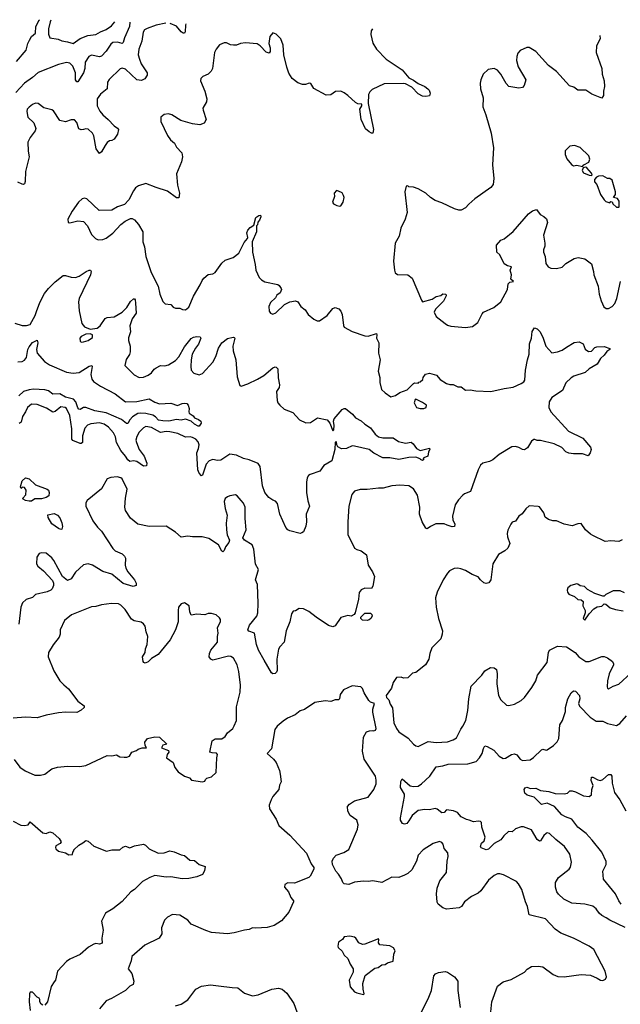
# Model space of a CAD drawing. Extents: x 1839239 to 1929705, y 762242 to 910352.
# Tile 423 of 429: x 1909152 to 1914449, y 899582 to 908264. Entities that reach past the tile are written whole.
import ezdxf

# ---------------------------------------------------------------- set-up
doc = ezdxf.new("R2010")
doc.units = 0

msp = doc.modelspace()

# ---------------------------------------------------------------- linework, layer by layer
at = {"layer": '0CON10XD'}
for points in [[(1910124, 908241.9), (1910120.8, 908205), (1910075.4, 908104.6), (1910065, 908062.5), (1910055, 908053.8), (1910014.5, 908064.5), (1909975, 908061.8), (1909955, 908048.2), (1909915, 907985.4), (1909875, 907942.1), (1909855, 907937.4), (1909785, 907950.3), (1909761.7, 907938.3), (1909731.1, 907888.9), (1909726.3, 907833.7), (1909715, 907796.2), (1909665, 907716.7), (1909655, 907716.2), (1909645.8, 907735), (1909645.6, 907795), (1909621.2, 907855), (1909595, 907880.5), (1909565.6, 907885.6), (1909495, 907868.5), (1909315, 907797.7), (1909266.5, 907753.5), (1909195, 907705.3), (1909117.6, 907622.4)], [(1909125, 907896.9), (1909210.7, 907995), (1909224.7, 908055), (1909238.2, 908085), (1909257.9, 908115), (1909290.6, 908145), (1909295, 908204.3), (1909325, 908260.5), (1909329.8, 908264.1)], [(1910441.2, 908233), (1910355, 908214.4), (1910275, 908186.9), (1910254, 908175), (1910240, 908155), (1910228.9, 908075), (1910202.1, 908005), (1910197.5, 907955), (1910207.7, 907915), (1910224.7, 907875), (1910275, 907794.2), (1910277, 907775), (1910255, 907743.9), (1910225, 907727.6), (1910184.8, 907734.8), (1910085, 907827.5), (1910055, 907835.6), (1910039.3, 907830.7), (1909942.1, 907737.9), (1909927.3, 907712.7), (1909924, 907655), (1909865, 907606.9), (1909836.5, 907565), (1909836.2, 907505), (1909857.6, 907457.6), (1909884.4, 907425), (1909932.7, 907385), (1909985, 907326.9), (1910015, 907307.5), (1910022.2, 907295), (1910013.5, 907255), (1909985, 907211.8), (1909965, 907198.9), (1909944.5, 907195.5), (1909925, 907180.8), (1909904.6, 907155.4), (1909875, 907098.8), (1909855, 907083.3), (1909827.8, 907125), (1909805, 907240), (1909795, 907262.5), (1909755, 907297.8), (1909735, 907301.4), (1909715.7, 907295.7), (1909695, 907292.5), (1909675, 907302.9), (1909655, 907356.2), (1909635, 907380), (1909605, 907380), (1909555, 907363.8), (1909505, 907373.8), (1909450.7, 907460.7), (1909435, 907470), (1909365, 907486.2), (1909316.7, 907525), (1909291.4, 907528.6), (1909265, 907516.2), (1909235, 907492), (1909219.2, 907475), (1909214.3, 907455), (1909223.8, 907405), (1909276.7, 907355), (1909294, 907305), (1909290, 907285), (1909245, 907226.2), (1909224.4, 907185), (1909227.5, 907105), (1909236.7, 907055), (1909204.4, 906925), (1909201.7, 906838.3), (1909195, 906817.5), (1909185, 906810), (1909175, 906812.5), (1909135, 906832.5)], [(1909428, 908261.4), (1909422.1, 908245), (1909407.3, 908182.7), (1909407.8, 908137.8), (1909417.5, 908105), (1909492.4, 908092.4), (1909525, 908078.2), (1909575, 908070), (1909625, 908052.9), (1909685, 908097.3), (1909753.9, 908123.9), (1909825, 908132.5), (1909865, 908158.1), (1909913.7, 908176.3), (1909960.7, 908209.3), (1909992.2, 908245.6)], [(1910618.7, 908228.1), (1910613.4, 908216.6), (1910612, 908158), (1910605, 908146.7), (1910595, 908146), (1910575, 908157.5), (1910535, 908207.5), (1910479.1, 908232)], [(1912263.4, 908182.1), (1912251.9, 908165), (1912248.1, 908135), (1912267.9, 908057.9), (1912298, 908005), (1912385, 907916.9), (1912525, 907822), (1912582.5, 907752.5), (1912625, 907731.9), (1912665, 907701.4), (1912725, 907675.8), (1912752.5, 907655), (1912763.3, 907643.3), (1912772.5, 907615), (1912767, 907593), (1912735, 907586.7), (1912705, 907591.2), (1912665, 907610), (1912610.4, 907670.4), (1912555, 907698.8), (1912535, 907702.7), (1912365, 907697.1), (1912261.9, 907648.1), (1912241.2, 907628.8), (1912227.5, 907605), (1912226.7, 907525), (1912273, 907297), (1912265, 907262.5), (1912255, 907262.5), (1912235, 907276.7), (1912201.2, 907301.2), (1912162.9, 907385), (1912152.5, 907475), (1912170, 907505), (1912168.3, 907518.3), (1912135, 907522.5), (1912115, 907533.3), (1912046.4, 907596.4), (1912015, 907620), (1911985, 907632.5), (1911938.3, 907631.7), (1911895, 907602.5), (1911855, 907600), (1911745, 907656.7), (1911720.7, 907700.7), (1911705, 907703.8), (1911671.7, 907691.7), (1911645, 907693.8), (1911605, 907708), (1911555, 907746.2), (1911525, 907791.2), (1911506.7, 907845), (1911482.9, 907955), (1911475, 908040), (1911454.2, 908095), (1911415, 908137.5), (1911385, 908147.5), (1911358.8, 908115), (1911350, 908055), (1911360, 908015), (1911360, 907985), (1911351.7, 907968.3), (1911325, 907978.8), (1911272.7, 908032.7), (1911245, 908050), (1911145, 908061.4), (1911100, 908055), (1911065, 908040.6), (1911038.3, 908038.3), (1911011.7, 908041.7), (1910975, 908060), (1910955, 908060), (1910915, 908043.3), (1910883.8, 908005), (1910870.8, 907975), (1910852, 907835), (1910841.2, 907808.8), (1910815, 907784), (1910765.9, 907764.1), (1910750, 907745), (1910746.7, 907725), (1910784.5, 907634.5), (1910802.9, 907565), (1910799.1, 907540.9), (1910768, 907485), (1910769.2, 907465), (1910798, 907385), (1910779.4, 907350.6), (1910742.1, 907337.9), (1910675, 907344.6), (1910574, 907374), (1910495, 907424.4), (1910465, 907433.1), (1910425, 907428.6), (1910396, 907405), (1910396, 907365), (1910455, 907242.5), (1910482.5, 907205), (1910516.7, 907175), (1910535, 907141.2), (1910581.2, 907091.2), (1910587.1, 907055), (1910580.3, 907009.7), (1910535.7, 906905), (1910543.2, 906805), (1910561.4, 906735), (1910555, 906692.5), (1910535, 906693.3), (1910455, 906752.9), (1910354.5, 906784.5), (1910265, 906820.8), (1910199.7, 906800.3), (1910175, 906782), (1910155, 906756.2), (1910115, 906676), (1910076.7, 906635), (1910015, 906614), (1909965, 906584), (1909852.3, 906582.3), (1909745, 906683.3), (1909725, 906690), (1909702.5, 906685), (1909670, 906655), (1909613.8, 906575), (1909577.5, 906505), (1909580, 906475), (1909595, 906472.5), (1909665, 906491.2), (1909715, 906483.3), (1909751.2, 906445), (1909768.6, 906408.6), (1909785, 906370), (1909820, 906335), (1909845, 906324.2), (1909885, 906325.6), (1909913.7, 906336.3), (1909975, 906380.8), (1910043, 906457), (1910081.7, 906488.3), (1910129.3, 906510.7), (1910145, 906510), (1910165, 906499.2), (1910198.7, 906458.7), (1910237.5, 906395), (1910239.2, 906305), (1910252.7, 906262.7), (1910264.2, 906175), (1910310.6, 906035), (1910372.7, 905915), (1910388.9, 905845), (1910415, 905780), (1910435, 905759.2), (1910483.8, 905753.8), (1910505, 905730), (1910525, 905721.2), (1910565, 905720), (1910587.7, 905707.7), (1910613.9, 905706.1), (1910645, 905730), (1910685.8, 905825), (1910744, 905925), (1910760, 905965), (1910775.7, 905984.3), (1910815, 906016), (1910855.6, 906024.4), (1910875, 906036), (1910935, 906116), (1910965, 906143.8), (1911035, 906166), (1911083.8, 906205), (1911131.7, 906298.3), (1911160, 906335), (1911163.3, 906345), (1911153.9, 906383.9), (1911165, 906407.5), (1911185, 906432.5), (1911218.3, 906451.7), (1911235, 906520), (1911261.7, 906538.3), (1911275, 906540), (1911277.5, 906525), (1911267.5, 906495), (1911251.7, 906478.3), (1911250, 906455), (1911240, 906445), (1911240, 906395), (1911203.6, 906306.4), (1911205.8, 906215), (1911230, 906105), (1911234.5, 906055), (1911265, 905992), (1911285, 905970.8), (1911313.8, 905953.8), (1911429.5, 905929.5), (1911441.7, 905921.7), (1911458, 905895), (1911461.2, 905885), (1911448.8, 905855), (1911421.2, 905835), (1911407.5, 905812.5), (1911365, 905770), (1911350, 905735), (1911351.4, 905695), (1911365, 905676.2), (1911385, 905668.8), (1911410.3, 905679.7), (1911487.7, 905752.3), (1911534.2, 905775.8), (1911585, 905784), (1911605.7, 905775.7), (1911631.2, 905735), (1911668.8, 905705), (1911695, 905663.3), (1911745, 905622.5), (1911775, 905610), (1911795, 905608.8), (1911865, 905656), (1911915, 905718.8), (1911935, 905726), (1911965.7, 905715.7), (1911983.8, 905695), (1911995.7, 905665.7), (1912007, 905567), (1912015, 905552.5), (1912085, 905513.3), (1912195, 905477.5), (1912226.2, 905473.8), (1912298.3, 905498.3), (1912302.5, 905485), (1912297.5, 905455), (1912320, 905415), (1912316.2, 905325), (1912332, 905265), (1912314, 905165), (1912328.3, 905108.3), (1912326.7, 905065), (1912343.6, 905003.6), (1912373.9, 904973.9), (1912425, 904940), (1912465, 904951.2), (1912505, 904976.2), (1912569.4, 905000.6), (1912625, 905056.7), (1912635, 905062.5), (1912665, 905060), (1912671.7, 905068.3), (1912685, 905070), (1912708.3, 905091.7), (1912711.7, 905108.3), (1912731.7, 905138.3), (1912765, 905147.5), (1912828.3, 905128.3), (1912860.7, 905090.7), (1912916.4, 905056.4), (1912945, 905046.7), (1912975, 905046.7), (1913015, 905026.2), (1913045, 905026.2), (1913085, 904996.7), (1913125, 905001.2), (1913175, 904991.2), (1913305.8, 904984.2), (1913425, 905012.5), (1913505, 905024), (1913575, 905055.8), (1913598.7, 905071.3), (1913607.1, 905085), (1913611.9, 905175), (1913629.2, 905265), (1913645.6, 905315), (1913649.2, 905405), (1913665.8, 905455), (1913671.2, 905515), (1913693.3, 905546.7), (1913715, 905538.8), (1913738, 905515), (1913765.8, 905465), (1913790.8, 905385), (1913845, 905326.7), (1913895, 905336), (1913935, 905351.2), (1913974.2, 905375.8), (1914042.3, 905417.7), (1914085, 905423.3), (1914122.5, 905405), (1914139.3, 905359.3), (1914167, 905337), (1914195, 905340), (1914225, 905372.5), (1914241.7, 905378.3), (1914305, 905383.3), (1914356.7, 905365), (1914356.2, 905355), (1914330.9, 905339.1), (1914306, 905305), (1914274.4, 905275.6), (1914245, 905226), (1914175, 905184.2), (1914137.6, 905152.4), (1914037.9, 905122.1), (1914015, 905106.2), (1913969.1, 905060.9), (1913940, 904995), (1913845, 904932.5), (1913821.9, 904895), (1913819.2, 904845), (1913836, 904805), (1913993.1, 904635), (1914118.6, 904575), (1914186.7, 904495), (1914191.2, 904475), (1914183.3, 904445), (1914165, 904417.5), (1914115, 904436.2), (1914036.4, 904436.4), (1913995, 904443.3), (1913967.5, 904455), (1913932.7, 904492.7), (1913864.6, 904524.6), (1913745.8, 904554.2), (1913714.2, 904554.2), (1913695, 904563.3), (1913685, 904563.3), (1913665, 904546.7), (1913630.5, 904489.5), (1913605, 904471.2), (1913585, 904473.8), (1913555, 904492), (1913525, 904500.8), (1913493.2, 904496.8), (1913381.1, 904428.9), (1913325, 904384.3), (1913295, 904368.6), (1913237.3, 904352.7), (1913216.2, 904335), (1913196.2, 904295), (1913128.8, 904105), (1913075, 904083.8), (1913058.8, 904071.2), (1913020.9, 904029.1), (1912992.5, 903985), (1912968.6, 903885), (1912972.5, 903855), (1912988.8, 903815), (1912986.7, 903795), (1912965, 903791.2), (1912922.5, 903807.5), (1912895, 903818.8), (1912821.7, 903818.3), (1912775, 903796.7), (1912746.7, 903773.3), (1912735, 903781.2), (1912701.4, 903835), (1912677.5, 903905), (1912682, 903965), (1912661.1, 904071.1), (1912626.5, 904126.5), (1912582.5, 904155), (1912505, 904160.8), (1912435, 904153.3), (1912357.7, 904132.3), (1912315, 904134), (1912215, 904120.6), (1912155, 904122.5), (1912105, 904106.7), (1912082.4, 904077.6), (1912054.7, 903975), (1912045.2, 903835), (1912046.4, 903725), (1912103.8, 903605), (1912125, 903592), (1912165, 903580), (1912210, 903545), (1912226.2, 903455), (1912264.3, 903394.3)], [(1914266.9, 908126.1), (1914270, 908095), (1914239.2, 908035), (1914235.8, 907974.2), (1914285, 907832.5), (1914290, 907785), (1914305.8, 907725), (1914310, 907675), (1914299.2, 907635), (1914300, 907595), (1914286.4, 907573.6), (1914197.3, 907607.3), (1914145, 907643.3), (1914075, 907644), (1914038.3, 907668.3), (1914001.2, 907681.2), (1913885, 907806.2), (1913815, 907861.2), (1913704.2, 907984.2), (1913645, 908020), (1913625, 908018.8), (1913565, 907991.2), (1913545, 907970), (1913535, 907940), (1913533, 907903), (1913548.3, 907848.3), (1913616.2, 907735), (1913600, 907685), (1913585, 907667.5), (1913555, 907661.2), (1913465, 907673.8), (1913441.3, 907701.3), (1913395, 907783.3), (1913365, 907818.8), (1913335, 907834), (1913282.5, 907825), (1913240, 907785), (1913218, 907735), (1913212.5, 907705), (1913215.8, 907655.8), (1913238.8, 907575), (1913236, 907495), (1913264.2, 907425), (1913308.9, 907265), (1913330, 907135), (1913323.1, 906985), (1913333.8, 906865), (1913328.3, 906811.7), (1913305.8, 906784.2), (1913165, 906683.8), (1913111.7, 906638.3), (1913083.3, 906605), (1913045, 906586), (1913025, 906584), (1912987.5, 906595), (1912875, 906650), (1912815, 906668.8), (1912776, 906696), (1912732.5, 906735), (1912665, 906773.3), (1912625, 906787.5), (1912585, 906790), (1912575, 906800), (1912560, 906795), (1912547.5, 906745), (1912568.8, 906565), (1912551.2, 906505), (1912513.3, 906425), (1912500, 906355), (1912462.5, 906295), (1912450, 906135), (1912456.2, 906055), (1912462.9, 906032.9), (1912485, 906016.7), (1912575, 906014), (1912612, 905985), (1912695, 905790), (1912705, 905777.5), (1912788.8, 905801.2), (1912826.1, 905823.9), (1912865, 905832.5), (1912885, 905847.5), (1912910, 905845), (1912911.7, 905828.3), (1912888.3, 905781.7), (1912818.3, 905711.7), (1912806.2, 905685), (1912825, 905646.2), (1912905, 905583.8), (1912925, 905570), (1912955, 905562.5), (1913085, 905549.2), (1913145, 905558.8), (1913191.2, 905595), (1913229.3, 905670.7), (1913243.3, 905685), (1913332.5, 905725), (1913396.2, 905775), (1913454.2, 905885), (1913458.8, 905935), (1913475, 905950), (1913506.4, 905956.4), (1913482.5, 905975), (1913490, 906015), (1913477.5, 906055), (1913490, 906085), (1913455, 906092.5), (1913425, 906112.5), (1913385, 906190), (1913360, 906215), (1913357.5, 906275), (1913395, 906320), (1913425, 906332.5), (1913505, 906396.7), (1913637.7, 906552.3), (1913675, 906580), (1913709.3, 906589.3), (1913743.3, 906545), (1913775, 906530), (1913798.3, 906508.3), (1913806.2, 906475), (1913770, 906365), (1913783.3, 906295), (1913783.6, 906266.4), (1913772, 906235), (1913772, 906215), (1913786.2, 906175), (1913792, 906115), (1913813.3, 906085), (1913835, 906073.8), (1913885, 906071.2), (1913935, 906082.5), (1913967.5, 906115), (1914042.3, 906157.7), (1914076.4, 906166.4), (1914135, 906156.7), (1914195, 906110), (1914213.8, 906045), (1914214, 906015), (1914253.8, 905915), (1914262.5, 905845), (1914279.2, 905785), (1914302.7, 905732.7), (1914325, 905716.2), (1914345, 905716.7), (1914375.7, 905734.3), (1914399.7, 905760.3), (1914419.4, 905805), (1914450.8, 905955)], [(1914115, 906970), (1914127.5, 906985), (1914170.8, 907009.2), (1914180, 907035), (1914172, 907065), (1914095, 907136.2), (1914045, 907156.2), (1914005, 907150), (1913963.6, 907106.4), (1913963.8, 907075), (1913977.3, 907037.3), (1914018.3, 906988.3), (1914035, 906976.7), (1914065, 906980), (1914115, 906970)], [(1914195, 906890), (1914200, 906895), (1914195, 906910), (1914155, 906957.5), (1914145, 906962.5), (1914121.7, 906958.3), (1914112.5, 906935), (1914124.1, 906914.1), (1914175, 906892.5), (1914195, 906890)], [(1914435, 906610), (1914440, 906615), (1914440, 906665), (1914425, 906687.5), (1914390, 906695), (1914405.9, 906724.1), (1914406, 906745), (1914378.3, 906848.3), (1914355, 906862.5), (1914335, 906862.5), (1914295, 906886.7), (1914257, 906883), (1914240, 906875), (1914220, 906855), (1914222.5, 906835), (1914240.7, 906810.7), (1914275, 906722.5), (1914307.5, 906675), (1914321.7, 906661.7), (1914355, 906650), (1914365, 906660), (1914378.3, 906658.3), (1914381.7, 906641.7), (1914415, 906610), (1914435, 906610)], [(1911975, 906618.8), (1911985, 906623.3), (1912004.2, 906655), (1912012.5, 906695), (1912009.2, 906715), (1911995, 906736), (1911965, 906753.3), (1911945, 906757.5), (1911926.7, 906735), (1911928.8, 906705), (1911910, 906655), (1911920.7, 906640.7), (1911950, 906625), (1911975, 906618.8)], [(1909109.5, 905589.5), (1909175, 905567.5), (1909213.8, 905566.2), (1909244, 905575), (1909289.4, 905655), (1909300.4, 905689.6), (1909330.6, 905769.4), (1909371.3, 905848.7), (1909406, 905895), (1909465, 905953.8), (1909535, 906007.5), (1909555, 906008.8), (1909605, 905992.9), (1909645, 905991.9), (1909676.4, 906003.6), (1909738.8, 906045), (1909765, 906055.8), (1909777.5, 906055), (1909783.3, 906045), (1909777.5, 906015), (1909675.7, 905805), (1909670.6, 905775), (1909675.7, 905695.7), (1909700, 905585), (1909723.3, 905555), (1909775, 905534), (1909835.3, 905544.7), (1909861.9, 905565), (1909905, 905630.8), (1909925, 905638.6), (1909985, 905644.4), (1910055, 905684.4), (1910097.8, 905725), (1910130.2, 905779.8), (1910155, 905803.8), (1910165, 905803.3), (1910171.2, 905795), (1910173.2, 905763.2), (1910178.9, 905675), (1910143.5, 905625), (1910122.5, 905565), (1910128.8, 905511.2), (1910112.1, 905457.9), (1910110.8, 905435), (1910125.7, 905384.3), (1910126.9, 905335), (1910119.3, 905310.7), (1910092.4, 905267.6), (1910080, 905215), (1910161.2, 905131.2), (1910205, 905108.5), (1910245, 905111.8), (1910285, 905128.9), (1910315, 905150), (1910338.3, 905181.7), (1910356.7, 905195), (1910395, 905213.8), (1910432.3, 905212.3), (1910465, 905219.4), (1910525, 905260.4), (1910555, 905290), (1910605, 905380), (1910665, 905452.2), (1910685, 905466.1), (1910715, 905471.1), (1910745, 905467.8), (1910749.6, 905455), (1910727.9, 905402.1), (1910702.1, 905367.9), (1910674.4, 905315), (1910664.1, 905265), (1910661.5, 905205), (1910663, 905173), (1910687.9, 905147.9), (1910735, 905131.4), (1910765, 905144.4), (1910856.7, 905245), (1910880.5, 905295), (1910905, 905368.8), (1910935, 905416), (1910985, 905451.9), (1911033.9, 905463.9), (1911045, 905461.2), (1911049.2, 905455), (1911032.9, 905385), (1911036, 905345), (1911058.8, 905265), (1911069.2, 905115), (1911095, 905037.5), (1911105, 905033.8), (1911165, 905054.2), (1911250, 905095), (1911305, 905126), (1911385, 905194), (1911405, 905203.8), (1911415, 905201.2), (1911427.5, 905185), (1911431.9, 905105), (1911444, 905045), (1911439.1, 905020.9), (1911418, 904985), (1911422, 904905), (1911428, 904885), (1911445, 904863.8), (1911485, 904828.8), (1911560.9, 904800.9), (1911618.8, 904735), (1911675, 904710), (1911716.8, 904713.2), (1911777.1, 904752.9), (1911863.3, 904735), (1911886.4, 904706.4), (1911915, 904637.5), (1911923, 904647), (1911926.4, 904685), (1911920.6, 904725), (1911925.7, 904745), (1911995, 904826), (1912013, 904837), (1912025, 904836), (1912088, 904785), (1912112.6, 904752.6), (1912165, 904726.5), (1912195, 904697.1), (1912245, 904665.8), (1912288, 904608), (1912315, 904587.1), (1912355, 904577.5), (1912445, 904576), (1912492.5, 904545), (1912555, 904529.4), (1912605, 904537.5), (1912621.2, 904525), (1912651.7, 904481.7), (1912685, 904466), (1912767.5, 904485), (1912770, 904475), (1912757.5, 904455), (1912752.5, 904415), (1912715, 904400), (1912710, 904395), (1912717.5, 904385), (1912705, 904377.5), (1912687.5, 904385), (1912683.3, 904393.3), (1912645, 904406.2), (1912585, 904403.3), (1912495, 904386.2), (1912415, 904399.4), (1912355, 904400), (1912275, 904443.1), (1912234.2, 904474.2), (1912105, 904504.6), (1912085, 904506.2), (1912035, 904481.8), (1911990.9, 904480.9), (1911958.5, 904498.5), (1911949.2, 904515), (1911945, 904542.5), (1911935, 904537.5), (1911932.2, 904475), (1911905, 904374), (1911835, 904333.8), (1911797.6, 904282.4), (1911714.2, 904255), (1911700, 904245), (1911688.5, 904225), (1911681.8, 904185), (1911681.1, 904095), (1911692.5, 904022.5), (1911708.9, 903975), (1911680, 903905), (1911682.2, 903835), (1911675, 903797.5), (1911655, 903747.5), (1911641.2, 903738.8), (1911625, 903734), (1911535, 903756.2), (1911515.9, 903765.9), (1911500, 903785), (1911446, 903905), (1911425, 903997.5), (1911408.3, 904018.3), (1911385, 904026.7), (1911350.7, 904050.7), (1911314.4, 904095), (1911292.8, 904152.8), (1911272.5, 904325), (1911255, 904351.1), (1911175, 904383.6), (1911125, 904395.5), (1911065, 904423.5), (1911005, 904433.1), (1910925, 904381.2), (1910898, 904378), (1910855, 904386.4), (1910821.9, 904375), (1910796.9, 904345), (1910765, 904246.7), (1910755, 904243.3), (1910735, 904266), (1910724.1, 904294.1), (1910715.2, 904444.8), (1910727.7, 904482.3), (1910735.2, 904515), (1910725, 904541.9), (1910705, 904564.6), (1910675, 904578.9), (1910655, 904584.6), (1910613.3, 904583.3), (1910546.2, 904615), (1910475, 904629.2), (1910445, 904631.5), (1910395, 904623.5), (1910315, 904667.8), (1910265, 904677.8), (1910243.8, 904665), (1910205, 904625.6), (1910185, 904587.5), (1910177.8, 904557.8), (1910181.5, 904535), (1910207.1, 904475), (1910250.4, 904415), (1910273.5, 904355), (1910269.8, 904330.2), (1910245, 904327.5), (1910185, 904367.9), (1910155, 904374.2), (1910125, 904368.2), (1910105, 904381.8), (1910086.8, 904415), (1910045.3, 904465), (1910005.2, 904535.2), (1909996.3, 904585), (1909980.8, 904620.8), (1909935, 904670.8), (1909897.3, 904697.3), (1909855, 904708.5), (1909780.9, 904700.9), (1909750.5, 904689.5), (1909727, 904663), (1909706, 904596), (1909705, 904536.7), (1909695, 904526.9), (1909685, 904526.5), (1909621.4, 904555), (1909611.5, 904565), (1909613.3, 904655), (1909593.9, 904775), (1909565.5, 904835), (1909553.9, 904843.9), (1909515, 904849.2), (1909465, 904808), (1909445, 904802.8), (1909388.1, 904838.1), (1909305, 904869.6), (1909255, 904872.7), (1909220, 904845), (1909204.7, 904805), (1909177.5, 904765), (1909164.3, 904715), (1909146.8, 904703.2)], [(1909695, 905420), (1909715, 905423.8), (1909755, 905436.2), (1909795, 905461.2), (1909795.6, 905485.6), (1909775, 905493.8), (1909735, 905491.2), (1909695, 905470), (1909683.8, 905455), (1909685, 905430), (1909695, 905420)], [(1909135, 905246.5), (1909175, 905250.4), (1909195, 905261.8), (1909213.6, 905285), (1909222.9, 905355), (1909235, 905379.6), (1909265, 905418.4), (1909305, 905439.4), (1909313.6, 905415), (1909301.4, 905355), (1909305.3, 905325), (1909370.2, 905250.2), (1909415, 905220), (1909565, 905156.9), (1909625, 905146.9), (1909678.2, 905151.8), (1909765, 905208.9), (1909787.5, 905215), (1909792, 905205), (1909780, 905135), (1909788, 905095), (1909802.3, 905075), (1909865, 905032.5), (1909995, 904965.6), (1910085, 904895.8), (1910185, 904896.7), (1910295, 904922), (1910345, 904891.2), (1910385, 904876.2), (1910485, 904884), (1910545, 904863.3), (1910585, 904881.2), (1910605, 904884), (1910625, 904878.6), (1910637.5, 904865), (1910646.7, 904835), (1910642.5, 904805), (1910647.5, 904795), (1910681.4, 904771.4), (1910695, 904752), (1910730, 904740), (1910750, 904725), (1910752.5, 904705), (1910735, 904680), (1910725, 904680), (1910695, 904698.1), (1910665.4, 904725.4), (1910615, 904742.5), (1910575, 904733.1), (1910535, 904738.1), (1910466.9, 904723.1), (1910415, 904728.4), (1910375, 904733.6), (1910350.9, 904760.9), (1910325, 904777.1), (1910265, 904792.3), (1910215, 904795.4), (1910195, 904790.4), (1910147.3, 904762.7), (1910123.1, 904736.9), (1910105.4, 904704.6), (1910095, 904703.3), (1910049.3, 904739.3), (1909915, 904797.3), (1909815, 904814.7), (1909735, 904843.3), (1909715, 904843.3), (1909685, 904827.5), (1909675, 904828.6), (1909665, 904840.8), (1909648.1, 904895), (1909626.9, 904916.9), (1909555, 904935.5), (1909505, 904963.9), (1909445, 904962.5), (1909405, 904990.3), (1909375, 905000.7), (1909275, 905007), (1909235, 905001.4), (1909185, 904985.3), (1909145, 904946.5)], [(1912685, 904834.5), (1912715, 904834.6), (1912736, 904845), (1912740, 904865), (1912705, 904890), (1912645, 904917.5), (1912640, 904915), (1912631.4, 904885), (1912651.2, 904845), (1912685, 904834.5)], [(1912264.3, 903394.3), (1912280.8, 903355), (1912265, 903270), (1912255, 903250), (1912195, 903252.5), (1912165, 903236.7), (1912145, 903212.5), (1912139.2, 903155), (1912111.2, 903035), (1912102, 903018), (1912075, 903003.8), (1912045, 903011.2), (1911985, 902993.3), (1911935, 902920), (1911915, 902910), (1911875, 902923.3), (1911766.7, 902995), (1911703.3, 903045), (1911655, 903068.8), (1911617, 903073), (1911585, 903052.5), (1911565, 903047.5), (1911548.8, 903025), (1911535.7, 902954.3), (1911500.8, 902875), (1911485.6, 902774.4), (1911446.2, 902735), (1911435.8, 902714.2), (1911420.8, 902625), (1911423.9, 902526.1), (1911418.3, 902511.7), (1911405, 902500), (1911385, 902497.5), (1911373.6, 902503.6), (1911307.9, 902617.9), (1911258.6, 902705), (1911239.2, 902755), (1911223.3, 902855), (1911173, 902873), (1911164, 902885), (1911178.6, 902925), (1911242.2, 903005), (1911253.1, 903035), (1911255.6, 903115), (1911248.1, 903285), (1911232.5, 903325), (1911258, 903415), (1911232.5, 903462.5), (1911217.5, 903595), (1911202.7, 903632.7), (1911133.3, 903675), (1911121.2, 903695), (1911149.4, 903765), (1911140, 903865), (1911140, 903965), (1911125, 904000), (1911105.6, 904025.6), (1911070, 904065), (1911055, 904073.8), (1911005, 904066.7), (1910983.9, 904056.1), (1910965, 904042.5), (1910956.7, 904016.7), (1910964.2, 903955), (1910980.8, 903895), (1910971.9, 903825), (1910975.6, 903765), (1910983, 903723), (1911003.3, 903675), (1910997.5, 903655), (1910966.7, 903615), (1910956.7, 903585), (1910945, 903573.3), (1910935, 903577.5), (1910904.2, 903634.2), (1910819.3, 903689.3), (1910762.8, 903702.8), (1910675, 903703.5), (1910635, 903710), (1910575, 903701.4), (1910525.4, 903745.4), (1910445, 903796.9), (1910293.4, 903796.6), (1910195, 903815.7), (1910128.3, 903868.3), (1910084.3, 903935), (1910080, 903965), (1910085.6, 904045), (1910100.6, 904125), (1910056, 904215), (1910045, 904224), (1910012.5, 904232.5), (1909955, 904228), (1909923.3, 904215), (1909875, 904127.5), (1909746.2, 904025), (1909734.2, 904005), (1909734.2, 903975), (1909796, 903845), (1909838.3, 903788.3), (1909873.4, 903753.4), (1909972.6, 903602.6), (1909995, 903581.4), (1910055, 903555.6), (1910077.5, 903535), (1910085.7, 903515), (1910081.5, 903455), (1910088, 903428), (1910105, 903394.2), (1910164.4, 903325), (1910179.4, 903295), (1910178.8, 903275), (1910152.9, 903267.1), (1910065, 903292.9), (1909965, 903375.6), (1909885, 903397.1), (1909795.5, 903455.5), (1909755, 903465.7), (1909713.6, 903456.4), (1909645, 903392), (1909605, 903334.3), (1909575, 903320), (1909530, 903355), (1909454.2, 903494.2), (1909435, 903518.8), (1909385, 903558.8), (1909346.4, 903563.6), (1909325, 903556.7), (1909303.8, 903525), (1909300, 903465), (1909313.3, 903445), (1909363.3, 903405), (1909440.5, 903320.5), (1909451.2, 903295), (1909451.2, 903275), (1909438.8, 903245), (1909427, 903233), (1909395, 903220), (1909292.5, 903195), (1909265, 903170), (1909209.5, 903150.5), (1909177.7, 903122.3), (1909163.8, 903085), (1909143.8, 902935)], [(1909235, 904017.5), (1909204.4, 904024.4), (1909182.5, 904035), (1909180, 904045), (1909207.5, 904075), (1909210, 904115), (1909195, 904140), (1909178.3, 904141.7), (1909165, 904130), (1909160, 904145), (1909175, 904197.5), (1909205, 904223.8), (1909235, 904216), (1909291.7, 904161.7), (1909395, 904123.3), (1909406.2, 904115), (1909413.3, 904095), (1909410, 904065), (1909385, 904050), (1909345, 904040), (1909285, 904040), (1909255, 904020), (1909235, 904017.5)], [(1914465, 903677.5), (1914435, 903663.3), (1914365, 903668.8), (1914315, 903663.8), (1914206.1, 903716.1), (1914185, 903726.7), (1914142.5, 903765), (1914105, 903822.5), (1914075, 903820), (1914025, 903801.2), (1913955, 903815.8), (1913885.7, 903845.7), (1913855, 903846), (1913816.1, 903856.1), (1913786.4, 903876.4), (1913773.8, 903915), (1913735, 903967.5), (1913723, 903973), (1913645, 903976.7), (1913615, 903950), (1913584.2, 903905.8), (1913552.5, 903885), (1913525, 903842.5), (1913495, 903832.5), (1913483, 903817), (1913456.7, 903763.3), (1913451.2, 903735), (1913453.8, 903705), (1913473.3, 903645), (1913466.4, 903623.6), (1913456.7, 903605), (1913430.5, 903579.5), (1913375, 903547.5), (1913324.4, 903465.6), (1913305.8, 903325), (1913290.5, 903299.5), (1913265, 903293.8), (1913245, 903300), (1913214.5, 903324.5), (1913195, 903352), (1913142.6, 903372.6), (1913085, 903408), (1913042.7, 903422.7), (1913015, 903427.5), (1912985, 903424.2), (1912943.3, 903405), (1912925.6, 903384.4), (1912885.8, 903325), (1912833.8, 903215), (1912819.2, 903165), (1912826.2, 903085), (1912846, 902985), (1912880.8, 902875), (1912879.2, 902845), (1912866.2, 902805), (1912785.8, 902724.2), (1912768, 902675), (1912761.2, 902625), (1912731.2, 902575), (1912645, 902506.7), (1912615, 902503.3), (1912575, 902461.2), (1912537, 902457), (1912515, 902467.5), (1912475, 902462.5), (1912445, 902420), (1912430.7, 902369.3), (1912383.3, 902305), (1912387, 902287), (1912408.3, 902268.3), (1912418.3, 902228.3), (1912438.8, 902195), (1912452, 902065), (1912475, 902013.3), (1912496.2, 901985), (1912577.4, 901927.4), (1912626, 901875), (1912645, 901860), (1912665, 901856), (1912755, 901898.9), (1912825, 901890), (1912923.6, 901896.4), (1912975, 901912.9), (1913005, 901932), (1913041, 902009), (1913061.1, 902035), (1913085.5, 902085), (1913105, 902173.3), (1913112, 902275), (1913135, 902388.8), (1913228.6, 902485), (1913255, 902523.3), (1913305, 902552.5), (1913335, 902550), (1913356.2, 902535), (1913362.5, 902495), (1913358.8, 902408.8), (1913373.6, 902306.4), (1913395.9, 902265.9), (1913445, 902218.8), (1913465, 902216.2), (1913515, 902228.8), (1913575, 902262), (1913605, 902286.2), (1913668, 902375), (1913704, 902435), (1913719.2, 902485), (1913803.8, 902595), (1913815.7, 902684.3), (1913823.8, 902705), (1913895, 902740), (1913975, 902734.4), (1914050, 902685), (1914082.5, 902645), (1914145, 902604.4), (1914175, 902604.3), (1914285, 902650), (1914305, 902650), (1914335, 902636.7), (1914380, 902605), (1914390, 902585), (1914387.5, 902575), (1914351.4, 902495), (1914335.8, 902435), (1914332.7, 902382.7), (1914335, 902370), (1914345, 902363.3), (1914385, 902388.8), (1914435, 902403.8), (1914543.9, 902506.1)], [(1909515, 903770), (1909495, 903778.8), (1909435, 903820), (1909403.8, 903875), (1909401.7, 903898.3), (1909455, 903910), (1909485, 903896.2), (1909505, 903871.2), (1909525, 903827.5), (1909531.2, 903795), (1909525, 903772.5), (1909515, 903770)], [(1914485, 903210), (1914448.3, 903228.3), (1914385, 903226.7), (1914320, 903195), (1914305, 903180), (1914295, 903180), (1914223.8, 903203.8), (1914159.3, 903239.3), (1914132.5, 903265), (1914095, 903273.3), (1914075, 903286.2), (1914065, 903288.8), (1914012.5, 903275), (1913986.4, 903253.6), (1913980, 903235), (1913983.3, 903215), (1913995, 903197.5), (1914045, 903177.5), (1914075, 903152.5), (1914105, 903150), (1914120, 903135), (1914117.5, 903095), (1914137.5, 903055), (1914137.5, 903035), (1914122.5, 902985), (1914135, 902970)], [(1909105, 901740), (1909155, 901673.8), (1909201.7, 901641.7), (1909285, 901604), (1909335, 901604), (1909375, 901612.5), (1909435, 901658), (1909485, 901674), (1909575, 901681.2), (1909682.3, 901677.7), (1909735, 901688), (1909924.1, 901775.9), (1909966, 901774), (1910005, 901782.5), (1910034.3, 901764.3), (1910075, 901761.2), (1910098.3, 901761.7), (1910119.3, 901770.7), (1910142.5, 901805), (1910181.2, 901818.8), (1910197.3, 901832.7), (1910233.6, 901843.6), (1910270, 901845), (1910257.5, 901865), (1910257, 901893), (1910280, 901925), (1910345, 901941.2), (1910386.4, 901936.4), (1910450, 901875), (1910415, 901867.5), (1910402.5, 901845), (1910465, 901820), (1910466.2, 901805), (1910453.3, 901785), (1910447.5, 901755), (1910506.7, 901715), (1910521.2, 901671.2), (1910550.7, 901630.7), (1910605, 901593.3), (1910648.3, 901578.3), (1910668.3, 901558.3), (1910765, 901542.5), (1910785, 901550), (1910790, 901565), (1910802.5, 901575), (1910845, 901588.8), (1910883.8, 901626.2), (1910890, 901755), (1910897.5, 901785), (1910887, 901797), (1910848.3, 901798.3), (1910830, 901805), (1910850, 901905), (1910875, 901923.3), (1910935, 901922.5), (1910965.7, 901944.3), (1910986.2, 901975), (1911031.2, 902015), (1911045, 902036.7), (1911063.1, 902085), (1911065.6, 902205), (1911096.5, 902335), (1911099.2, 902395), (1911085.3, 902515.3), (1911069.6, 902575), (1911036.9, 902635), (1911015, 902647.8), (1910995, 902650.6), (1910855, 902616), (1910836.7, 902625), (1910824.2, 902645), (1910826, 902675), (1910839.2, 902705), (1910896.7, 902775), (1910895.7, 902825), (1910902, 902855), (1910897.7, 902902.3), (1910921.7, 902958.3), (1910922.5, 902975), (1910915, 902990), (1910885, 903017.5), (1910845, 903026.7), (1910815, 903027.5), (1910785, 903017.5), (1910715, 903022.5), (1910665, 903013.3), (1910651.7, 903041.7), (1910645.9, 903095.9), (1910605, 903122.5), (1910575, 903113.3), (1910553.8, 903085), (1910548.8, 903055), (1910551.2, 902955), (1910527.5, 902885), (1910478, 902795), (1910372.1, 902667.9), (1910315, 902630.8), (1910285, 902600.8), (1910259.3, 902590.7), (1910247.5, 902595), (1910242.5, 902605), (1910236.2, 902645), (1910260, 902685), (1910262.1, 902717.9), (1910275.6, 902755), (1910281.9, 902825), (1910266.9, 902865), (1910257.5, 902915), (1910245, 902936), (1910223.1, 902953.1), (1910162.8, 902962.8), (1910137.2, 902977.2), (1910082.1, 903062.1), (1910045, 903102.5), (1910025, 903113.1), (1909963, 903117), (1909875, 903105.8), (1909825, 903090), (1909785, 903085.8), (1909610, 903015), (1909548, 902965), (1909508, 902885), (1909510, 902845), (1909501.2, 902818.8), (1909447, 902753), (1909406, 902685), (1909404.2, 902645), (1909453.2, 902523.2), (1909505.7, 902435.7), (1909540.3, 902400.3), (1909583, 902363), (1909666.1, 902256.1), (1909720, 902215), (1909720.7, 902199.3), (1909695, 902176.2), (1909656.1, 902153.9), (1909555, 902157.1), (1909495, 902152.2), (1909385, 902131.1), (1909305, 902108.6), (1909205, 902114), (1909096.1, 902106.1)], [(1914135, 902970), (1914173.6, 903026.4), (1914215, 903070), (1914245, 903086.2), (1914285, 903093.3), (1914305, 903112.5), (1914320.7, 903110.7), (1914359.2, 903079.2), (1914405, 903062.5), (1914475, 903051.2)], [(1912215, 902966.7), (1912175, 902970), (1912160, 902985), (1912160, 902995), (1912195, 903030), (1912245, 903030), (1912258.3, 903018.3), (1912260, 903005), (1912250, 902985), (1912235, 902972), (1912215, 902966.7)], [(1913307.5, 899515), (1913316.7, 899605), (1913365, 899742.5), (1913415, 899780), (1913485, 899800), (1913602.5, 899865), (1913628.3, 899891.7), (1913665, 899916), (1913725, 899919.2), (1913765, 899913.8), (1913857.5, 899845), (1913898.3, 899828.3), (1913955, 899823.1), (1914105, 899845.8), (1914185, 899838.1), (1914245, 899812), (1914275, 899796.2), (1914295, 899793.3), (1914317.5, 899805), (1914326.2, 899825), (1914316.2, 899875), (1914215, 900066.7), (1914173.3, 900095), (1914035, 900165.6), (1913925, 900209.2), (1913875, 900245.8), (1913790, 900335), (1913645, 900372.5), (1913631.1, 900445), (1913612.5, 900485), (1913579.4, 900595), (1913551.4, 900645), (1913532, 900665), (1913417.5, 900725), (1913385, 900734), (1913365, 900732.5), (1913335, 900717.1), (1913285, 900675.7), (1913217.7, 900582.3), (1913195, 900561.3), (1913136.7, 900533.3), (1913075, 900485.6), (1913048.6, 900445), (1913027.3, 900432.7), (1912915, 900421.9), (1912883.8, 900433.8), (1912843.8, 900465), (1912834.2, 900484.2), (1912827.8, 900555), (1912834.6, 900605), (1912858.5, 900671.5), (1912916.7, 900745), (1912921.9, 900845), (1912930.8, 900885), (1912927.7, 900917.7), (1912896.7, 900955), (1912886.7, 900995), (1912875, 901010), (1912855, 901016.7), (1912799.3, 901000.7), (1912710, 900945), (1912665, 900897.5), (1912651.2, 900845), (1912611.7, 900768.3), (1912575, 900736.2), (1912545, 900720), (1912495, 900701.2), (1912433.6, 900703.6), (1912345, 900656.5), (1912265, 900671.5), (1912225, 900663.6), (1912185, 900667.3), (1912105, 900658.1), (1912055, 900639.2), (1912013.4, 900643.4), (1912002, 900655), (1911989.5, 900689.5), (1911965, 900730), (1911940, 900755), (1911912, 900815), (1911906.7, 900845), (1911919.3, 900870.7), (1911943.9, 900896.1), (1912010.7, 900919.3), (1912055, 900947.5), (1912132, 901125), (1912136, 901165), (1912126.8, 901206.8), (1912067.7, 901247.7), (1912045.9, 901285.9), (1912042, 901325), (1912062.1, 901347.9), (1912105, 901376), (1912225, 901409.2), (1912275, 901477.5), (1912295.4, 901525), (1912297.2, 901557.2), (1912289.5, 901595), (1912188.8, 901745), (1912176, 901815), (1912183.6, 901936.4), (1912210, 901985), (1912236.7, 901993.3), (1912265, 901997.5), (1912275, 901992.5), (1912289.3, 902000.7), (1912296.1, 902013.9), (1912266.7, 902156.7), (1912266.2, 902185), (1912280, 902235), (1912245, 902246.7), (1912231.2, 902261.2), (1912189.3, 902329.3), (1912176.1, 902366.1), (1912160.7, 902380.7), (1912085, 902389.2), (1912008.8, 902355), (1911977.1, 902315), (1911973.3, 902275), (1911965, 902266.7), (1911935, 902266.2), (1911895, 902252), (1911845, 902257.1), (1911755, 902242.5), (1911665, 902182.5), (1911625, 902168.9), (1911582.5, 902135), (1911515.4, 902104.6), (1911475, 902078.1), (1911422, 902035), (1911400.8, 902005), (1911373.9, 901836.1), (1911333.3, 901795), (1911390, 901745), (1911415, 901713.3), (1911444, 901645), (1911450.3, 901610.3), (1911457.5, 901545), (1911443.8, 901515), (1911438.8, 901475), (1911385, 901413.3), (1911368.8, 901385), (1911352.3, 901337.7), (1911356, 901305), (1911415, 901213.3), (1911438.3, 901158.3), (1911533.3, 901075), (1911681.2, 900915), (1911721.7, 900821.7), (1911745, 900787.5), (1911745.8, 900775), (1911715, 900712.5), (1911700.7, 900699.3), (1911575, 900651.2), (1911516.4, 900653.6), (1911491.7, 900638.3), (1911487.5, 900615), (1911522.5, 900575), (1911542.5, 900525), (1911566.7, 900495), (1911566.7, 900485), (1911526, 900395), (1911462.1, 900317.9), (1911395, 900278.1), (1911335, 900258), (1911235, 900253.8), (1911205, 900255.8), (1911175, 900241.4), (1911133.4, 900236.6), (1911045, 900211.4), (1910985.6, 900204.4), (1910845, 900215.6), (1910795, 900231.5), (1910665, 900290), (1910635, 900323.8), (1910565, 900368.8), (1910500, 900375), (1910455, 900350), (1910430, 900325), (1910403.8, 900255), (1910406.7, 900205), (1910382.5, 900165), (1910255, 900103.8), (1910141.2, 900005), (1910136.7, 899965), (1910108, 899895), (1910141.2, 899855), (1910160, 899785), (1910154.4, 899755.6), (1910125, 899743.3), (1910085, 899703.3), (1909962.5, 899632.5), (1909915, 899612.5), (1909856.4, 899543.6)], [(1914490.7, 900260.7), (1914355, 900323.1), (1914325, 900345.7), (1914284.5, 900364.5), (1914261.2, 900385), (1914236.2, 900425), (1914205, 900447.5), (1914134.5, 900464.5), (1914021.2, 900475), (1913950.5, 900510.5), (1913905, 900553.3), (1913890, 900575), (1913876.4, 900615), (1913877.3, 900655), (1913905, 900699.4), (1913998, 900775), (1914009.3, 900790.7), (1914016.9, 900835), (1914002.5, 900905), (1913956.2, 900975), (1913878.8, 901035), (1913825, 901088.8), (1913805, 901093.8), (1913795, 901088.8), (1913775, 901070), (1913745, 901024), (1913735, 901020), (1913715.5, 901035.5), (1913665, 901120.8), (1913595, 901145.7), (1913575, 901145.6), (1913525, 901129.5), (1913495, 901101.8), (1913464, 901105), (1913422, 901068), (1913395, 901032), (1913335, 900999.2), (1913285, 900950.8), (1913265, 900943.8), (1913222.5, 900962.5), (1913214.6, 900974.6), (1913225, 901004.3), (1913249.4, 901025), (1913256.9, 901055), (1913226.7, 901145), (1913224.2, 901184.2), (1913215, 901193.8), (1913197.3, 901197.3), (1913155, 901190), (1913117, 901207), (1913091.2, 901211.2), (1913045, 901234), (1913012.5, 901272.5), (1912976.8, 901286.8), (1912915, 901295.7), (1912895.5, 901274.5), (1912875, 901270.6), (1912835, 901302.9), (1912815, 901308.6), (1912765, 901295.7), (1912725, 901300), (1912665, 901291.4), (1912612.5, 901247.5), (1912585, 901198.8), (1912565, 901176), (1912545, 901171.2), (1912527, 901177), (1912511.2, 901205), (1912509.2, 901225), (1912547.1, 901415), (1912545.6, 901435), (1912511.8, 901495), (1912512.6, 901547.4), (1912525, 901570), (1912595, 901509.5), (1912625, 901501.9), (1912665, 901505.7), (1912696, 901525), (1912768.8, 901595), (1912824.4, 901675.6), (1912885, 901683.8), (1912930.9, 901699.1), (1913105, 901701.4), (1913176.6, 901723.4), (1913207.8, 901755), (1913230, 901795), (1913241.1, 901838.9), (1913255, 901860), (1913275, 901856.2), (1913333, 901823), (1913380.5, 901770.5), (1913415, 901750), (1913435, 901751.2), (1913488.8, 901785), (1913515, 901790), (1913535, 901781.5), (1913565, 901744.2), (1913585, 901731.4), (1913655, 901738.8), (1913682.7, 901757.3), (1913755, 901826.2), (1913765, 901831.2), (1913795, 901823.8), (1913805, 901826.7), (1913860, 901865), (1913892.3, 901897.7), (1913905.8, 901925), (1913914, 902045), (1913939.2, 902085), (1913966.2, 902165), (1913965, 902200), (1913986, 902275), (1914015, 902327.5), (1914035, 902347.5), (1914055, 902342.5), (1914089.2, 902305), (1914092.7, 902275), (1914080, 902235), (1914089.7, 902209.7), (1914184.3, 902114.3), (1914235, 902079.1), (1914295, 902079.4), (1914335, 902058.6), (1914415, 902041.4), (1914445, 902058), (1914504, 902125)], [(1914456.7, 900465), (1914435.4, 900495.4), (1914406.6, 900556.6), (1914301.9, 900685), (1914293.5, 900755), (1914324.5, 900815), (1914322.6, 900842.6), (1914287.1, 900925), (1914200.7, 901030.7), (1914147.7, 901087.8), (1914074.3, 901145), (1914022, 901215), (1913965, 901235.8), (1913934, 901254), (1913867.4, 901327.4), (1913805, 901356.7), (1913754.6, 901344.6), (1913688.9, 901408.9), (1913628.8, 901425), (1913605.7, 901445), (1913600, 901475), (1913610.5, 901489.5), (1913624.2, 901495.8), (1913655.5, 901485.5), (1913705, 901487), (1913745, 901468.2), (1913819.6, 901459.6), (1913875, 901442.1), (1913955, 901437.5), (1913982.5, 901445), (1914005, 901463.3), (1914025, 901464), (1914055, 901455.8), (1914125, 901421.2), (1914175, 901413.3), (1914195, 901430), (1914198, 901475), (1914208.3, 901511.7), (1914190.6, 901555), (1914193.8, 901586.2), (1914205, 901586.2), (1914250.2, 901560.2), (1914275, 901556.7), (1914294.6, 901565.4), (1914345, 901607.5), (1914365, 901608.8), (1914374.2, 901594.2), (1914377, 901533), (1914398.8, 901448.8), (1914445.7, 901385.7), (1914497, 901287)], [(1909095.9, 901195.9), (1909162.7, 901162.7), (1909195, 901160), (1909225.8, 901164.2), (1909245, 901192.5), (1909355, 901093.8), (1909385, 901088.8), (1909418, 901102), (1909445, 901093.1), (1909501.2, 901045), (1909517.5, 901015), (1909510, 901000), (1909471.6, 900978.4), (1909467.3, 900965), (1909471.9, 900951.9), (1909495, 900931.5), (1909557, 900917), (1909585, 900900), (1909618.3, 900901.7), (1909620, 900925), (1909630, 900935), (1909630, 900945), (1909673.6, 900986.4), (1909710, 901005), (1909735, 901027.5), (1909755, 901020), (1909805, 900976.7), (1909917.7, 900932.3), (1909965, 900944), (1910036.1, 900943.9), (1910062.7, 900967.3), (1910085, 900976.7), (1910125, 900963.3), (1910165, 900980), (1910243.6, 900993.6), (1910262.5, 900985), (1910295, 900953.8), (1910374.3, 900914.3), (1910425, 900917.5), (1910475, 900936), (1910515, 900928), (1910575, 900900), (1910605, 900893.3), (1910653.9, 900853.9), (1910695, 900850), (1910735, 900814), (1910788, 900798), (1910782.3, 900757.7), (1910765, 900727.5), (1910715, 900707.5), (1910645, 900690), (1910585, 900688.1), (1910485, 900705.7), (1910445, 900703.1), (1910345, 900718.1), (1910299.3, 900700.7), (1910235.5, 900664.5), (1910164.3, 900595.7), (1910131.2, 900575), (1910055, 900488), (1909975, 900424), (1909908.8, 900385), (1909874, 900315), (1909888, 900235), (1909877.1, 900165), (1909878.5, 900121.5), (1909855, 900111.9), (1909825, 900118), (1909805, 900113.8), (1909760, 900085), (1909685, 900020), (1909595, 899981.2), (1909565, 899958.8), (1909486.4, 899873.6), (1909467.5, 899795), (1909455, 899780), (1909429.5, 899740.5), (1909398, 899605), (1909375, 899573.3)], [(1912185, 899670), (1912190, 899675), (1912180, 899715), (1912178, 899765), (1912198.8, 899835), (1912285, 899900), (1912313.3, 899906.7), (1912345, 899930), (1912375, 899932.5), (1912395, 899947.5), (1912446.4, 899963.6), (1912452.5, 900025), (1912462.5, 900055), (1912449.3, 900079.3), (1912416.4, 900096.4), (1912327, 900107), (1912317.5, 900125), (1912320, 900155), (1912315, 900160), (1912195, 900112.5), (1912175, 900110), (1912142.5, 900125), (1912116.7, 900165), (1912105, 900173.3), (1912063, 900183), (1912015, 900177.5), (1912000, 900155), (1911965, 900130), (1911957.5, 900095), (1911961.7, 900081.7), (1911995, 900050), (1912015, 900016.7), (1912047.3, 899987.3), (1912068, 899935), (1912091.9, 899895), (1912092, 899865), (1912058.8, 899795), (1912066.7, 899735), (1912105, 899692.5), (1912125, 899682.5), (1912185, 899670)], [(1912695, 899515.7), (1912755, 899630), (1912782.7, 899705), (1912805.8, 899834.2), (1912818.6, 899851.4), (1912845, 899863.3), (1912905, 899870.8), (1912925, 899865.7), (1912985.6, 899825), (1913017.1, 899785), (1913015.8, 899705), (1913037.5, 899555)], [(1910525, 899569.4), (1910575, 899582.9), (1910635, 899620.8), (1910705.5, 899714.5), (1910755, 899742.5), (1910835, 899752.5), (1910905.8, 899745.8), (1911025, 899729.2), (1911075, 899728.6), (1911135, 899681.2), (1911205, 899658), (1911255, 899666), (1911375.8, 899714.2), (1911435, 899724), (1911466.1, 899716.1), (1911509.3, 899679.3), (1911570.7, 899590.7), (1911596.2, 899515)], [(1909355, 899573.3), (1909342.3, 899582.3), (1909330, 899605), (1909331.2, 899625), (1909325.5, 899635.5), (1909306.1, 899646.1), (1909265, 899690), (1909245, 899690), (1909237.5, 899675), (1909236.2, 899605), (1909246.1, 899526.1)]]:
    msp.add_lwpolyline(points, dxfattribs=at)

doc.saveas('drawing.dxf')
